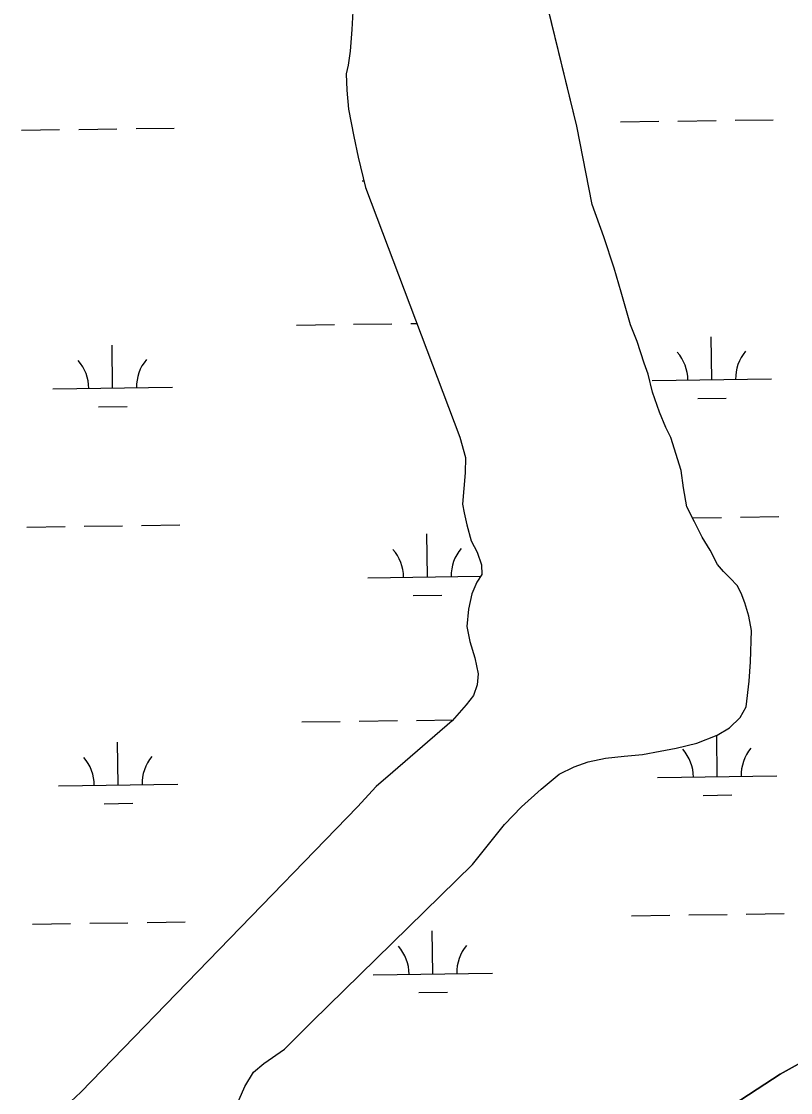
# Model space of a CAD drawing. Extents: x 3767014 to 3805179, y 361544 to 387384.
# Drawn here: x 3801616 to 3802261, y 374503 to 375400 of the extents above; entities that cross this region are included whole.
import ezdxf

# ---------------------------------------------------------------- set-up
doc = ezdxf.new("R2010")
doc.units = 0
doc.layers.add('V-TOPO-SHOR', color=7, linetype='Continuous')
doc.layers.add('V-WETL-SWMP', color=7, linetype='Continuous')

msp = doc.modelspace()

# ---------------------------------------------------------------- linework, layer by layer
at = {"layer": 'V-TOPO-SHOR'}
for points in [[(3802182.236, 374795.484), (3802199.136, 374802.142), (3802209.572, 374808.325), (3802218.364, 374816.914), (3802223.517, 374825.864), (3802226.1, 374847.315), (3802227.128, 374863.492), (3802228.039, 374889.774), (3802225.879, 374901.873), (3802222.518, 374913.152), (3802219.192, 374921.196), (3802215.884, 374927.625), (3802210.158, 374933.622), (3802204.436, 374939.215), (3802199.517, 374945.221), (3802193.315, 374957.274), (3802186.725, 374968.112), (3802180.112, 374980.969), (3802173.906, 374993.425), (3802170.892, 375009.557), (3802169.11, 375024.088), (3802160.308, 375051.47), (3802156.171, 375059.909), (3802150.768, 375072.781), (3802144.917, 375089.689), (3802141.511, 375104.605), (3802138.173, 375113.862), (3802132.307, 375131.981), (3802126.487, 375146.061), (3802118.899, 375173.457), (3802113.009, 375193.597), (3802104.223, 375219.766), (3802094.618, 375246.734), (3802081.74, 375312.467), (3802054.18, 375424.91)], [(3801893.916, 375408.524), (3801893.279, 375393.563), (3801891.872, 375375.361), (3801889.986, 375363.618), (3801888.452, 375356.325), (3801889.013, 375342.591), (3801890.408, 375326.844), (3801894.713, 375303.857), (3801898.549, 375286.521), (3801904.498, 375261.128), (3801983.684, 375051.871), (3801988.325, 375034.95), (3801988.069, 375022.013), (3801985.945, 374995.719), (3801987.241, 374988.459), (3801989.378, 374978.379), (3801993.166, 374965.085), (3801998.127, 374955.441), (3802001.885, 374944.978), (3802001.977, 374936.894), (3801998.01, 374930.384), (3801993.676, 374920.633), (3801990.995, 374907.669), (3801989.545, 374893.104), (3801992.114, 374880.605), (3801996.312, 374866.91), (3801998.891, 374853.602), (3801998.188, 374844.298), (3801995.057, 374835.371), (3801989.085, 374827.623), (3801977.112, 374814.149), (3801927.489, 374771.144), (3801913.481, 374759.263), (3801897.916, 374742.109), (3801666.24, 374503.021), (3801649.444, 374487.471)], [(3801796.907, 374492.394), (3801803.599, 374507.828), (3801810.741, 374519.631), (3801819.547, 374527.008), (3801836.789, 374538.925), (3801859.964, 374562.227), (3801994.254, 374693.905), (3802020.95, 374727.353), (3802035.331, 374742.068), (3802051.733, 374756.805), (3802066.943, 374769.509), (3802079.401, 374775.715), (3802091.075, 374779.888), (3802105.589, 374782.885), (3802121.332, 374784.681), (3802136.674, 374786.069), (3802151.598, 374788.666), (3802164.905, 374791.243), (3802182.236, 374795.484)], [(3802206.267, 374488.071), (3802251.98, 374518.158), (3802271.967, 374529.248)]]:
    msp.add_lwpolyline(points, dxfattribs=at)
at = {"layer": 'V-WETL-SWMP'}
for p, q in [((3802081.74, 375312.466), (3802054.181, 375424.911)), ((3801893.917, 375408.525), (3801893.28, 375393.564)), ((3801893.28, 375393.564), (3801891.872, 375375.36)), ((3801891.872, 375375.36), (3801889.986, 375363.618)), ((3801889.986, 375363.618), (3801888.453, 375356.325)), ((3801888.453, 375356.325), (3801889.014, 375342.59)), ((3801889.014, 375342.59), (3801890.407, 375326.844)), ((3801890.407, 375326.844), (3801894.712, 375303.856)), ((3802118.244, 375316.158), (3802150.241, 375316.603)), ((3802166.239, 375316.825), (3802198.236, 375317.269)), ((3802214.235, 375317.492), (3802246.232, 375317.936)), ((3801616.384, 375309.187), (3801648.381, 375309.631)), ((3801664.38, 375309.853), (3801696.377, 375310.298)), ((3801712.375, 375310.52), (3801744.372, 375310.965)), ((3802094.618, 375246.735), (3802081.74, 375312.466)), ((3801894.712, 375303.856), (3801898.548, 375286.521)), ((3801898.548, 375286.521), (3801904.498, 375261.127)), ((3801901.846, 375266.718), (3801903.184, 375266.736)), ((3801904.498, 375261.127), (3801983.685, 375051.871)), ((3802104.223, 375219.766), (3802094.618, 375246.735)), ((3802113.01, 375193.597), (3802104.223, 375219.766)), ((3802118.899, 375173.456), (3802113.01, 375193.597)), ((3802126.487, 375146.06), (3802118.899, 375173.456)), ((3801846.675, 375145.869), (3801878.672, 375146.313)), ((3801894.67, 375146.535), (3801926.667, 375146.98)), ((3801942.666, 375147.202), (3801947.584, 375147.27)), ((3802132.307, 375131.981), (3802126.487, 375146.06)), ((3801692.803, 375092.984), (3801692.303, 375128.981)), ((3802138.173, 375113.861), (3802132.307, 375131.981)), ((3802194.662, 375099.956), (3802194.162, 375135.952)), ((3802141.512, 375104.604), (3802138.173, 375113.861)), ((3802144.916, 375089.689), (3802141.512, 375104.604)), ((3802144.667, 375099.261), (3802244.657, 375100.65)), ((3801642.808, 375092.29), (3801742.798, 375093.679)), ((3802150.768, 375072.781), (3802144.916, 375089.689)), ((3802182.878, 375084.359), (3802206.875, 375084.693)), ((3801681.018, 375077.388), (3801705.016, 375077.721)), ((3802156.17, 375059.91), (3802150.768, 375072.781)), ((3802160.308, 375051.47), (3802156.17, 375059.91)), ((3801983.685, 375051.871), (3801988.325, 375034.95)), ((3802169.109, 375024.088), (3802160.308, 375051.47)), ((3801988.325, 375034.95), (3801988.069, 375022.014)), ((3801988.069, 375022.014), (3801985.945, 374995.719)), ((3802170.892, 375009.558), (3802169.109, 375024.088)), ((3802173.906, 374993.426), (3802170.892, 375009.558)), ((3801985.945, 374995.719), (3801987.241, 374988.459)), ((3802180.111, 374980.969), (3802173.906, 374993.426)), ((3801987.241, 374988.459), (3801989.377, 374978.379)), ((3802178.458, 374984.287), (3802202.857, 374984.626)), ((3802218.855, 374984.849), (3802250.852, 374985.293)), ((3801621.005, 374976.544), (3801653.002, 374976.988)), ((3801669, 374977.21), (3801700.997, 374977.655)), ((3801716.996, 374977.877), (3801748.993, 374978.322)), ((3801989.377, 374978.379), (3801993.167, 374965.085)), ((3802186.725, 374968.111), (3802180.111, 374980.969)), ((3801956.462, 374934.769), (3801955.962, 374970.766)), ((3802193.316, 374957.274), (3802186.725, 374968.111)), ((3801993.167, 374965.085), (3801998.127, 374955.442)), ((3802199.516, 374945.221), (3802193.316, 374957.274)), ((3801998.127, 374955.442), (3802001.885, 374944.977)), ((3802001.885, 374944.977), (3802001.977, 374936.895)), ((3802204.435, 374939.215), (3802199.516, 374945.221)), ((3802210.158, 374933.622), (3802204.435, 374939.215)), ((3801906.467, 374934.075), (3802001.059, 374935.389)), ((3801998.01, 374930.383), (3801993.676, 374920.634)), ((3802001.977, 374936.895), (3801998.01, 374930.383)), ((3802215.884, 374927.625), (3802210.158, 374933.622)), ((3802219.191, 374921.196), (3802215.884, 374927.625)), ((3802222.517, 374913.151), (3802219.191, 374921.196)), ((3801944.677, 374919.173), (3801968.675, 374919.506)), ((3801993.676, 374920.634), (3801990.996, 374907.67)), ((3802225.879, 374901.873), (3802222.517, 374913.151)), ((3801990.996, 374907.67), (3801989.546, 374893.103)), ((3802228.039, 374889.773), (3802225.879, 374901.873)), ((3801989.546, 374893.103), (3801992.114, 374880.604)), ((3802227.127, 374863.492), (3802228.039, 374889.773)), ((3801992.114, 374880.604), (3801996.313, 374866.91)), ((3801996.313, 374866.91), (3801998.89, 374853.603)), ((3802226.1, 374847.314), (3802227.127, 374863.492)), ((3801998.89, 374853.603), (3801998.188, 374844.299)), ((3801998.188, 374844.299), (3801995.057, 374835.371)), ((3802223.517, 374825.864), (3802226.1, 374847.314)), ((3801995.057, 374835.371), (3801989.084, 374827.624)), ((3801989.084, 374827.624), (3801977.113, 374814.15)), ((3802218.365, 374816.914), (3802223.517, 374825.864)), ((3801851.296, 374813.226), (3801883.293, 374813.67)), ((3801899.291, 374813.892), (3801931.288, 374814.337)), ((3801977.113, 374814.15), (3801927.49, 374771.144)), ((3801947.287, 374814.559), (3801977.854, 374814.984)), ((3802209.572, 374808.325), (3802218.365, 374816.914)), ((3802199.135, 374802.143), (3802209.572, 374808.325)), ((3801697.424, 374760.341), (3801696.923, 374796.338)), ((3802164.906, 374791.243), (3802182.236, 374795.483)), ((3802182.236, 374795.483), (3802199.135, 374802.143)), ((3802199.283, 374767.313), (3802198.801, 374802.011)), ((3802136.674, 374786.07), (3802151.598, 374788.666)), ((3802151.598, 374788.666), (3802164.906, 374791.243)), ((3802079.402, 374775.714), (3802091.075, 374779.889)), ((3802091.075, 374779.889), (3802105.59, 374782.884)), ((3802105.59, 374782.884), (3802121.332, 374784.681)), ((3802121.332, 374784.681), (3802136.674, 374786.07)), ((3801927.49, 374771.144), (3801913.48, 374759.263)), ((3802051.732, 374756.805), (3802066.944, 374769.509)), ((3802066.944, 374769.509), (3802079.402, 374775.714)), ((3801647.428, 374759.647), (3801747.419, 374761.036)), ((3802149.288, 374766.618), (3802249.278, 374768.007)), ((3801913.48, 374759.263), (3801897.915, 374742.11)), ((3802035.33, 374742.068), (3802051.732, 374756.805)), ((3802187.499, 374751.717), (3802211.496, 374752.05)), ((3801897.915, 374742.11), (3801666.241, 374503.022)), ((3801685.639, 374744.745), (3801709.637, 374745.078)), ((3802020.949, 374727.353), (3802035.33, 374742.068)), ((3801994.253, 374693.906), (3802020.949, 374727.353)), ((3801859.964, 374562.228), (3801994.253, 374693.906)), ((3802175.481, 374651.539), (3802207.478, 374651.983)), ((3802223.476, 374652.206), (3802255.473, 374652.65)), ((3801625.626, 374643.901), (3801657.623, 374644.345)), ((3801673.621, 374644.568), (3801705.618, 374645.012)), ((3801721.617, 374645.234), (3801753.614, 374645.679)), ((3802127.486, 374650.872), (3802159.482, 374651.317)), ((3801961.083, 374602.126), (3801960.582, 374638.123)), ((3801911.087, 374601.432), (3802011.078, 374602.821)), ((3801949.298, 374586.53), (3801973.296, 374586.863)), ((3801836.789, 374538.925), (3801859.964, 374562.228)), ((3801819.547, 374527.007), (3801836.789, 374538.925)), ((3801810.74, 374519.631), (3801819.547, 374527.007)), ((3802271.966, 374529.248), (3802251.98, 374518.159)), ((3801803.6, 374507.829), (3801810.74, 374519.631)), ((3802251.98, 374518.159), (3802206.267, 374488.07)), ((3801666.241, 374503.022), (3801649.444, 374487.471)), ((3801796.906, 374492.394), (3801803.6, 374507.829))]:
    msp.add_line(p, q, dxfattribs=at)
for centre, start, end in [((3802139.418, 375099.663), 0.024037, 41.567696), ((3802249.893, 375101.198), 140.024034, 181.567693), ((3801637.558, 375092.692), 0.024037, 41.567696), ((3801748.034, 375094.226), 140.024034, 181.567693), ((3801901.218, 374934.477), 0.024037, 41.567696), ((3802011.693, 374936.011), 140.024034, 181.567693), ((3802144.039, 374767.02), 0.024037, 41.567696), ((3802254.514, 374768.555), 140.024034, 181.567693), ((3801642.179, 374760.049), 0.024037, 41.567696), ((3801752.655, 374761.583), 140.024034, 181.567693), ((3801905.838, 374601.834), 0.024037, 41.567696), ((3802016.314, 374603.368), 140.024034, 181.567693)]:
    msp.add_arc(centre, 35.246, start, end, dxfattribs=at)

doc.saveas('drawing.dxf')
